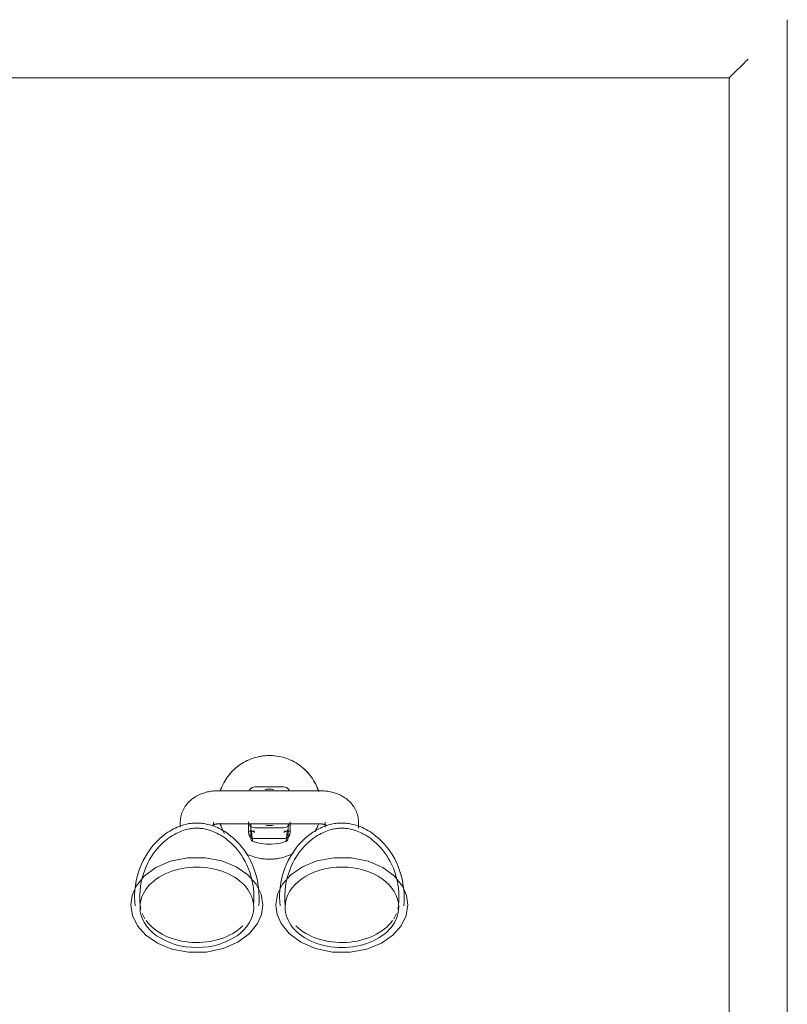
# Model space of a CAD drawing. Header units: millimetres. Extents: x -281 to 121694, y -16481 to 65128.
# Tile 941 of 1056: x 25889 to 26259, y 28675 to 29150. Entities that reach past the tile are written whole.
import ezdxf

# ---------------------------------------------------------------- set-up
doc = ezdxf.new("R2010")
doc.units = ezdxf.units.MM
for name, color, linetype, lineweight in [('A--L$01A__Algemeen', 7, 'Continuous', 5), ('A--L74__VasteSanitaireVoorz', 1, 'Continuous', 5), ('A--L82__LosseGebruikersInvent', 1, 'Continuous', 5)]:
    doc.layers.add(name, color=color, linetype=linetype, lineweight=lineweight)

# ---------------------------------------------------------------- blocks, each defined once
blk = doc.blocks.new('NLRS_82_FU_UN_spoekbak_gen_kad - spoelbak dxbxh 900x1200x957-V257-L_80_ 12')
at = {"layer": 'A--L$01A__Algemeen'}
for p, q in [((600, -577.32), (600, 322.68)), ((573.73, 296.41), (579.27, 301.94)), ((572, 294.68), (-572, 294.68)), ((572, 294.68), (0, 294.68)), ((572, -549.32), (572, 294.68)), ((572, -549.32), (572, 294.68))]:
    blk.add_line(p, q, dxfattribs=at)
for points in [[(581.04, 303.71), (580.81, 303.49), (580.38, 303.06), (579.77, 302.45), (579.43, 302.1), (579.27, 301.94)], [(573.73, 296.41), (573.58, 296.26), (573.24, 295.91), (572.64, 295.32), (572.22, 294.89), (572, 294.68)]]:
    blk.add_open_spline(points, degree=3, dxfattribs=at)
at = {"layer": 'A--L74__VasteSanitaireVoorz'}
for p, q in [((357, -47.48), (343, -47.48)), ((375, -49.32), (325, -49.32)), ((307, -64.4), (307, -66.86)), ((323, -66.4), (323, -64.4)), ((325, -65.32), (375, -65.32)), ((340, -69.42), (340, -65.21)), ((340, -66.04), (340, -68.86)), ((341, -65.23), (341, -67.5)), ((359, -67.5), (359, -65.23)), ((360, -65.21), (360, -69.42)), ((360, -68.86), (360, -66.04)), ((377, -64.4), (377, -66.88)), ((393, -67.28), (393, -64.4)), ((340, -69.6), (340, -67.86)), ((340, -68.15), (340, -69.6)), ((340, -68.86), (343, -68.86)), ((341, -67.86), (341, -68.89)), ((341.43, -68.69), (342.95, -69.39)), ((343, -67.17), (357, -67.17)), ((357, -68.86), (360, -68.86)), ((357.05, -69.39), (358.57, -68.69)), ((359, -68.89), (359, -67.86)), ((360, -69.6), (360, -68.15)), ((357, -72.38), (343, -72.38))]:
    blk.add_line(p, q, dxfattribs=at)
at = {"layer": 'A--L74__VasteSanitaireVoorz', "flags": 128}
for points in [[(350, -32.32), (349, -32.34), (348, -32.4), (347.01, -32.5), (346.02, -32.64), (345.03, -32.82), (344.06, -33.04), (343.09, -33.3), (342.14, -33.59), (341.19, -33.93), (340.26, -34.3), (339.35, -34.71), (338.46, -35.15), (337.58, -35.63), (336.72, -36.14), (335.88, -36.69), (335.07, -37.27), (334.28, -37.88), (333.52, -38.53), (332.78, -39.2), (332.07, -39.91), (331.38, -40.64), (330.73, -41.4), (330.11, -42.18), (329.52, -42.99), (328.96, -43.82), (328.44, -44.67), (327.95, -45.54), (327.5, -46.43), (327.08, -47.34), (326.7, -48.27), (326.36, -49.2)], [(373.81, -49.72), (373.49, -48.77), (373.13, -47.84), (372.73, -46.92), (372.3, -46.02), (371.83, -45.14), (371.32, -44.27), (370.78, -43.43), (370.21, -42.61), (369.61, -41.81), (368.97, -41.04), (368.31, -40.3), (367.61, -39.58), (366.89, -38.89), (366.14, -38.23), (365.36, -37.6), (364.56, -37), (363.73, -36.43), (362.89, -35.9), (362.02, -35.4), (361.13, -34.94), (360.23, -34.51), (359.31, -34.12), (358.37, -33.77), (357.43, -33.45), (356.47, -33.17), (355.49, -32.94), (354.51, -32.74), (353.53, -32.57), (352.54, -32.45), (351.54, -32.37), (350.54, -32.33), (350, -32.32)], [(325, -49.32), (324.37, -49.33), (323.75, -49.36), (323.12, -49.4), (322.5, -49.47), (321.88, -49.55), (321.26, -49.64), (320.64, -49.76), (320.03, -49.89), (319.42, -50.05), (318.81, -50.22), (318.21, -50.41), (317.62, -50.62), (317.03, -50.84), (316.45, -51.09), (315.87, -51.36), (315.3, -51.64), (314.74, -51.95), (314.19, -52.28), (313.65, -52.63), (313.12, -53), (312.6, -53.39), (312.09, -53.81), (311.6, -54.25), (311.12, -54.71), (310.66, -55.2), (310.22, -55.71), (309.8, -56.24), (309.4, -56.8), (309.02, -57.38), (308.67, -57.98), (308.35, -58.6), (308.05, -59.25), (307.79, -59.92), (307.56, -60.6), (307.37, -61.3), (307.22, -62.01), (307.11, -62.73), (307.03, -63.46), (307, -64.2), (307, -64.4)], [(393, -64.4), (392.98, -63.66), (392.92, -62.93), (392.81, -62.2), (392.67, -61.49), (392.49, -60.79), (392.27, -60.1), (392.02, -59.43), (391.74, -58.78), (391.42, -58.14), (391.08, -57.54), (390.71, -56.95), (390.31, -56.39), (389.9, -55.85), (389.46, -55.33), (389, -54.84), (388.53, -54.37), (388.04, -53.93), (387.54, -53.5), (387.02, -53.11), (386.5, -52.73), (385.96, -52.37), (385.41, -52.04), (384.85, -51.73), (384.28, -51.43), (383.71, -51.16), (383.13, -50.91), (382.54, -50.68), (381.95, -50.46), (381.35, -50.27), (380.74, -50.09), (380.14, -49.93), (379.52, -49.79), (378.91, -49.67), (378.29, -49.57), (377.67, -49.49), (377.05, -49.42), (376.42, -49.37), (375.8, -49.34), (375.17, -49.32), (375, -49.32)], [(345.05, -100.65), (344.99, -98.4), (344.8, -96.16), (344.49, -93.96), (344.06, -91.81), (343.52, -89.72), (342.89, -87.71), (342.16, -85.78), (341.36, -83.94), (340.49, -82.2), (339.57, -80.57), (338.6, -79.04), (337.6, -77.61), (336.58, -76.29), (335.55, -75.07), (334.51, -73.95), (333.47, -72.92), (332.45, -71.99), (331.43, -71.14), (330.43, -70.36), (329.46, -69.66), (328.5, -69.03), (327.57, -68.47), (326.67, -67.96), (325.79, -67.51), (324.94, -67.1), (324.11, -66.74), (323.32, -66.43), (322.54, -66.15), (321.79, -65.9), (321.06, -65.69), (320.35, -65.51), (319.66, -65.35), (318.99, -65.22), (318.33, -65.11), (317.68, -65.02), (317.04, -64.95), (316.41, -64.9), (315.79, -64.87), (315.17, -64.86), (314.55, -64.86), (313.92, -64.88), (313.3, -64.92), (312.66, -64.98), (312.02, -65.06), (311.37, -65.16), (310.7, -65.28), (310.02, -65.42), (309.32, -65.59), (308.61, -65.79), (307.87, -66.01), (307.11, -66.27), (306.32, -66.57), (305.51, -66.9), (304.67, -67.28), (303.81, -67.71), (302.92, -68.19), (302, -68.72), (301.06, -69.31), (300.1, -69.98), (299.11, -70.71), (298.1, -71.52), (297.08, -72.41), (296.05, -73.39), (295.01, -74.46), (293.97, -75.62), (292.95, -76.89), (291.94, -78.25), (290.95, -79.73), (290, -81.31), (289.1, -82.99), (288.26, -84.77), (287.5, -86.65), (286.81, -88.62), (286.22, -90.67), (285.73, -92.79), (285.35, -94.97), (285.1, -97.19), (284.96, -99.43), (284.95, -100.65)], [(322.68, -65.84), (322.76, -65.8), (322.84, -65.76), (322.93, -65.72), (323.04, -65.67), (323.15, -65.63), (323.27, -65.59), (323.4, -65.55), (323.54, -65.51), (323.68, -65.47), (323.83, -65.44), (323.99, -65.41), (324.15, -65.38), (324.32, -65.36), (324.49, -65.35), (324.66, -65.33), (324.83, -65.33), (325, -65.32)], [(326.19, -64.93), (326.51, -65.88), (326.87, -66.81), (327.27, -67.73), (327.7, -68.63)], [(340, -64.21), (340, -66.92), (340, -68.95), (340, -69.42)], [(415.05, -100.65), (414.99, -98.4), (414.8, -96.16), (414.49, -93.96), (414.06, -91.81), (413.52, -89.72), (412.89, -87.71), (412.16, -85.78), (411.36, -83.94), (410.49, -82.2), (409.57, -80.57), (408.6, -79.04), (407.6, -77.61), (406.58, -76.29), (405.55, -75.07), (404.51, -73.95), (403.47, -72.92), (402.45, -71.99), (401.43, -71.14), (400.43, -70.36), (399.46, -69.66), (398.5, -69.03), (397.57, -68.47), (396.67, -67.96), (395.79, -67.51), (394.94, -67.1), (394.11, -66.74), (393.32, -66.43), (392.54, -66.15), (391.79, -65.9), (391.06, -65.69), (390.35, -65.51), (389.66, -65.35), (388.99, -65.22), (388.33, -65.11), (387.68, -65.02), (387.04, -64.95), (386.41, -64.9), (385.79, -64.87), (385.17, -64.86), (384.55, -64.86), (383.92, -64.88), (383.3, -64.92), (382.66, -64.98), (382.02, -65.06), (381.37, -65.16), (380.7, -65.28), (380.02, -65.42), (379.32, -65.59), (378.61, -65.79), (377.87, -66.01), (377.11, -66.27), (376.32, -66.57), (375.51, -66.9), (374.67, -67.28), (373.81, -67.71), (372.92, -68.19), (372, -68.72), (371.06, -69.31), (370.1, -69.98), (369.11, -70.71), (368.1, -71.52), (367.08, -72.41), (366.05, -73.39), (365.01, -74.46), (363.97, -75.62), (362.95, -76.89), (361.94, -78.25), (360.95, -79.73), (360, -81.31), (359.1, -82.99), (358.26, -84.77), (357.5, -86.65), (356.81, -88.62), (356.22, -90.67), (355.73, -92.79), (355.35, -94.97), (355.1, -97.19), (354.96, -99.43), (354.95, -100.65)], [(360, -69.42), (360, -67.6), (360, -65.09), (360, -64.21)], [(372.05, -69.11), (372.5, -68.22), (372.92, -67.31), (373.3, -66.38), (373.64, -65.44)], [(375, -65.32), (375.17, -65.33), (375.35, -65.33), (375.52, -65.35), (375.69, -65.36), (375.85, -65.38), (376.01, -65.41), (376.17, -65.44), (376.32, -65.47), (376.47, -65.51), (376.6, -65.55), (376.73, -65.59), (376.85, -65.63), (376.97, -65.67), (377.07, -65.72), (377.16, -65.76), (377.25, -65.8), (377.32, -65.84), (377.38, -65.88), (377.43, -65.91), (377.46, -65.94), (377.49, -65.96), (377.51, -65.97)], [(342.55, -100.65), (342.49, -98.54), (342.32, -96.44), (342.02, -94.38), (341.62, -92.37), (341.12, -90.41), (340.52, -88.52), (339.84, -86.72), (339.09, -85), (338.28, -83.38), (337.42, -81.85), (336.52, -80.42), (335.59, -79.09), (334.64, -77.86), (333.68, -76.73), (332.71, -75.69), (331.75, -74.74), (330.8, -73.87), (329.86, -73.08), (328.94, -72.37), (328.04, -71.72), (327.16, -71.14), (326.31, -70.63), (325.48, -70.16), (324.68, -69.75), (323.91, -69.38), (323.16, -69.05), (322.43, -68.77), (321.73, -68.51), (321.05, -68.29), (320.4, -68.1), (319.76, -67.94), (319.14, -67.8), (318.54, -67.68), (317.95, -67.58), (317.38, -67.5), (316.81, -67.44), (316.25, -67.4), (315.7, -67.37), (315.15, -67.36), (314.6, -67.36), (314.05, -67.38), (313.49, -67.42), (312.93, -67.47), (312.36, -67.54), (311.78, -67.62), (311.18, -67.73), (310.57, -67.86), (309.95, -68.01), (309.3, -68.19), (308.64, -68.39), (307.95, -68.63), (307.24, -68.89), (306.5, -69.2), (305.74, -69.54), (304.95, -69.93), (304.14, -70.37), (303.3, -70.86), (302.44, -71.4), (301.55, -72.01), (300.64, -72.69), (299.71, -73.43), (298.76, -74.26), (297.81, -75.16), (296.84, -76.16), (295.88, -77.24), (294.92, -78.42), (293.98, -79.69), (293.06, -81.07), (292.18, -82.54), (291.34, -84.11), (290.55, -85.78), (289.83, -87.54), (289.19, -89.38), (288.64, -91.3), (288.18, -93.29), (287.83, -95.33), (287.59, -97.4), (287.46, -99.51), (287.45, -100.65)], [(341, -67.5), (341, -72.1), (341, -69.57)], [(341.49, -70.87), (341.22, -70.48), (341.06, -70.03)], [(412.55, -100.65), (412.49, -98.54), (412.32, -96.44), (412.02, -94.38), (411.62, -92.37), (411.12, -90.41), (410.52, -88.52), (409.84, -86.72), (409.09, -85), (408.28, -83.38), (407.42, -81.85), (406.52, -80.42), (405.59, -79.09), (404.64, -77.86), (403.68, -76.73), (402.71, -75.69), (401.75, -74.74), (400.8, -73.87), (399.86, -73.08), (398.94, -72.37), (398.04, -71.72), (397.16, -71.14), (396.31, -70.63), (395.48, -70.16), (394.68, -69.75), (393.91, -69.38), (393.16, -69.05), (392.43, -68.77), (391.73, -68.51), (391.05, -68.29), (390.4, -68.1), (389.76, -67.94), (389.14, -67.8), (388.54, -67.68), (387.95, -67.58), (387.38, -67.5), (386.81, -67.44), (386.25, -67.4), (385.7, -67.37), (385.15, -67.36), (384.6, -67.36), (384.05, -67.38), (383.49, -67.42), (382.93, -67.47), (382.36, -67.54), (381.78, -67.62), (381.18, -67.73), (380.57, -67.86), (379.95, -68.01), (379.3, -68.19), (378.64, -68.39), (377.95, -68.63), (377.24, -68.89), (376.5, -69.2), (375.74, -69.54), (374.95, -69.93), (374.14, -70.37), (373.3, -70.86), (372.44, -71.4), (371.55, -72.01), (370.64, -72.69), (369.71, -73.43), (368.76, -74.26), (367.81, -75.16), (366.84, -76.16), (365.88, -77.24), (364.92, -78.42), (363.98, -79.69), (363.06, -81.07), (362.18, -82.54), (361.34, -84.11), (360.55, -85.78), (359.83, -87.54), (359.19, -89.38), (358.64, -91.3), (358.18, -93.29), (357.83, -95.33), (357.59, -97.4), (357.46, -99.51), (357.45, -100.65)], [(358.94, -70.03), (358.78, -70.48), (358.51, -70.87)], [(359, -69.57), (359, -72.1), (359, -67.5)], [(360, -66.92), (360, -68.95), (360, -69.6)], [(341, -72.19), (341.02, -72.47), (341.17, -72.93), (341.35, -73.23), (341.52, -73.44), (341.83, -73.68), (342.18, -73.84)], [(342.18, -73.84), (343.88, -74.32), (345.55, -74.68), (347.14, -74.91), (348.53, -75.04), (350.97, -75.06), (352.74, -74.93), (355.31, -74.51), (357.82, -73.84)], [(357.82, -73.84), (358.08, -73.73), (358.28, -73.6), (358.59, -73.32), (358.76, -73.06), (358.94, -72.62), (359, -72.19)], [(338.87, -79.71), (339.77, -80.13), (340.69, -80.53), (341.63, -80.88), (342.57, -81.2), (343.53, -81.47), (344.51, -81.71), (345.49, -81.91), (346.47, -82.07), (347.46, -82.2), (348.46, -82.28), (349.46, -82.32), (350, -82.32)], [(350, -82.32), (351, -82.3), (352, -82.24), (352.99, -82.14), (353.98, -82), (354.97, -81.83), (355.94, -81.61), (356.91, -81.35), (357.86, -81.05), (358.81, -80.72), (359.74, -80.35), (360.65, -79.94), (361.54, -79.5)], [(346.9, -104.38), (346.09, -99.24), (343.68, -94.32), (339.66, -89.8), (334.05, -85.95), (327.02, -83.11), (318.95, -81.6), (310.47, -81.65), (302.31, -83.31), (295.17, -86.38), (289.54, -90.53), (285.66, -95.35), (283.73, -99.85), (283.1, -104.38)], [(353.1, -104.38), (353.91, -99.24), (356.32, -94.32), (360.34, -89.8), (365.95, -85.95), (372.98, -83.11), (381.05, -81.6), (389.53, -81.65), (397.69, -83.31), (404.83, -86.38), (410.46, -90.53), (414.34, -95.35), (416.27, -99.85), (416.9, -104.38)], [(283.1, -104.38), (283.91, -109.53), (286.32, -114.45), (290.34, -118.97), (295.95, -122.81), (302.98, -125.66), (311.05, -127.17), (319.53, -127.11), (327.69, -125.46), (334.83, -122.38), (340.46, -118.24), (344.34, -113.41), (346.27, -108.92), (346.9, -104.38)], [(284.95, -100.65), (285.01, -102.9), (285.16, -104.81)], [(287.45, -100.65), (287.51, -102.76), (287.65, -104.55)], [(342.35, -104.55), (342.51, -102.45), (342.55, -100.65)], [(344.84, -104.81), (345.01, -102.57), (345.05, -100.65)], [(416.9, -104.38), (416.09, -109.53), (413.68, -114.45), (409.66, -118.97), (404.05, -122.81), (397.02, -125.66), (388.95, -127.17), (380.47, -127.11), (372.31, -125.46), (365.17, -122.38), (359.54, -118.24), (355.66, -113.41), (353.73, -108.92), (353.1, -104.38)], [(354.95, -100.65), (355.01, -102.9), (355.16, -104.81)], [(357.45, -100.65), (357.51, -102.76), (357.65, -104.55)], [(412.35, -104.55), (412.51, -102.45), (412.55, -100.65)], [(414.84, -104.81), (415.01, -102.57), (415.05, -100.65)]]:
    blk.add_lwpolyline(points, dxfattribs=at)
at = {"layer": 'A--L74__VasteSanitaireVoorz'}
for radius, start, end in [(25, 90, 100.9975), (25, 79.0025, 90), (25, 120.8363, 140.1448), (25, 39.8552, 59.1637), (25, 18.7908, 30.1098), (25, 156.9419, 161.2092), (8.8, 90, 103.0233), (8.8, 76.9767, 90), (25, 198.7908, 210.1098), (8.8, 258.8809, 270), (8.8, 270, 281.7841), (25, 336.9419, 341.2092), (25, 259.0025, 270), (25, 270, 280.9975)]:
    blk.add_arc((350, -57.32), radius, start, end, dxfattribs=at)
for centre, major_axis, ratio, start_param, end_param in [((343, -50.43), (-3, 0), 0.98425, 4.712389, 5.759587), ((357, -50.43), (3, 0), 0.98425, 0.523599, 1.570796), ((343, -50.43), (3, 0), 0.98425, 1.832596, 2.617994), ((357, -50.43), (3, 0), 0.98425, 0.523599, 1.308997), ((343, -64.21), (3, 0), 0.98425, 3.665191, 4.712389), ((357, -64.21), (-3, 0), 0.98425, 1.570796, 2.617994), ((343, -67.49), (2, 0), 0.961631, 3.141768, 3.811137), ((357, -67.49), (2, 0), 0.961631, 5.613641, 6.28301), ((385, -105.52), (-27.43, 0), 0.707107, 3.141593, 6.283185), ((315, -105.52), (27.43, 0), 0.707107, 0, 3.141593), ((315, -105.52), (27.43, 0), 0.707107, 3.141593, 6.283185), ((315, -103.11), (27.43, 0), 0.707107, 3.228433, 3.312917), ((315, -103.11), (27.43, 0), 0.707107, 3.425235, 3.56242), ((385, -105.52), (-27.43, 0), 0.707107, 0, 3.141593), ((385, -103.11), (27.43, 0), 0.707107, 5.862358, 5.999543), ((385, -103.11), (27.43, 0), 0.707107, 6.111861, 6.196345), ((315, -103.11), (27.43, 0), 0.707107, 3.609518, 5.654867), ((385, -103.11), (27.43, 0), 0.707107, 3.769911, 5.81526)]:
    blk.add_ellipse(centre, major_axis=major_axis, ratio=ratio, start_param=start_param, end_param=end_param, dxfattribs=at)
for points, knots in [([(343, -72.38), (342.54, -72.38), (341.88, -72.23), (341.11, -71.75), (340.55, -71.2), (340.11, -70.41), (340, -69.76), (340, -69.42)], [0, 0, 0, 0, 0.285714, 0.428571, 0.571429, 0.785714, 1, 1, 1, 1]), ([(340, -69.6), (340, -70.05), (340.15, -70.72), (340.63, -71.49), (341.11, -71.97), (341.49, -72.21), (341.7, -72.31)], [0, 0, 0, 0, 0.2857143, 0.4285714, 0.5714286, 0.7142857, 0.7142857, 0.7142857, 0.7142857]), ([(360, -69.42), (360, -69.87), (359.85, -70.52), (359.37, -71.28), (358.81, -71.83), (358.01, -72.27), (357.34, -72.38), (357, -72.38)], [0, 0, 0, 0, 0.285714, 0.428571, 0.571429, 0.785714, 1, 1, 1, 1]), ([(358.3, -72.31), (358.5, -72.21), (358.89, -71.97), (359.45, -71.41), (359.89, -70.6), (360, -69.94), (360, -69.6)], [0.2857143, 0.2857143, 0.2857143, 0.2857143, 0.4285714, 0.5714286, 0.7857143, 1, 1, 1, 1])]:
    blk.add_open_spline(points, degree=3, knots=knots, dxfattribs=at)
for points in [[(341.43, -68.69), (341.65, -71.57), (341.86, -73.24), (342.07, -73.71)], [(357.93, -73.71), (358.14, -73.24), (358.35, -71.57), (358.57, -68.69)]]:
    blk.add_open_spline(points, degree=3, dxfattribs=at)

msp = doc.modelspace()

# ---------------------------------------------------------------- block references
at = {"layer": 'A--L82__LosseGebruikersInvent'}
msp.add_blockref('NLRS_82_FU_UN_spoekbak_gen_kad - spoelbak dxbxh 900x1200x957-V257-L_80_ 12', (25659.36, 28827.32), dxfattribs=at)

doc.saveas('drawing.dxf')
